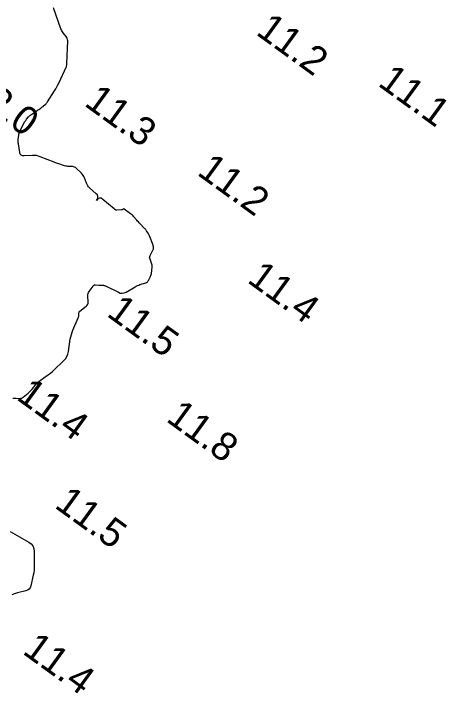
# Model space of a CAD drawing. Extents: x 815352 to 820877, y 582403 to 597439.
# Drawn here: x 819081.8 to 819158.3, y 587288.7 to 587409 of the extents above; entities that cross this region are included whole.
import ezdxf

# ---------------------------------------------------------------- set-up
doc = ezdxf.new("R2010")
doc.units = 0
doc.layers.add('V-CONT-EL12', color=7, linetype='Continuous')
doc.layers.add('V-TOPO-SOUN', color=7, linetype='Continuous')

msp = doc.modelspace()

# ---------------------------------------------------------------- linework, layer by layer
at = {"layer": 'V-CONT-EL12'}
for points in [[(819081.65, 587340.89), (819081.82, 587340.91), (819081.99, 587340.92), (819082.17, 587340.92), (819082.86, 587340.88), (819083.03, 587340.89), (819083.19, 587340.92), (819083.34, 587340.99), (819083.48, 587341.08), (819084.33, 587341.8), (819084.52, 587341.97), (819084.69, 587342.14), (819084.86, 587342.31), (819085.02, 587342.5), (819085.7, 587343.32), (819085.87, 587343.51), (819086.05, 587343.69), (819086.25, 587343.86), (819086.45, 587344.02), (819087.77, 587344.98), (819088.06, 587345.19), (819088.34, 587345.42), (819088.61, 587345.65), (819088.87, 587345.89), (819090.59, 587347.5), (819090.92, 587347.86), (819091.18, 587348.27), (819091.37, 587348.71), (819091.48, 587349.19), (819091.79, 587351.34), (819091.87, 587351.76), (819091.97, 587352.17), (819092.1, 587352.58), (819092.26, 587352.98), (819093.19, 587355.14), (819093.22, 587355.24), (819093.25, 587355.34), (819093.27, 587355.45), (819093.29, 587355.55), (819093.32, 587355.98), (819093.34, 587356.08), (819093.37, 587356.18), (819093.43, 587356.26), (819093.5, 587356.33), (819094.6, 587357.21), (819094.77, 587357.37), (819094.88, 587357.56), (819094.94, 587357.76), (819094.95, 587357.99), (819094.9, 587358.97), (819094.91, 587359.2), (819094.95, 587359.42), (819095.03, 587359.63), (819095.15, 587359.83), (819095.8, 587360.77), (819095.88, 587360.87), (819095.98, 587360.93), (819096.09, 587360.97), (819096.22, 587360.98), (819096.82, 587360.95), (819096.92, 587360.94), (819097.02, 587360.93), (819097.13, 587360.93), (819097.23, 587360.92), (819097.64, 587360.9), (819097.74, 587360.89), (819097.84, 587360.87), (819097.94, 587360.83), (819098.03, 587360.79), (819100.29, 587359.66), (819100.63, 587359.53), (819100.97, 587359.49), (819101.31, 587359.55), (819101.65, 587359.7), (819103.24, 587360.63), (819103.45, 587360.74), (819103.66, 587360.85), (819103.88, 587360.94), (819104.1, 587361.02), (819105.13, 587361.35), (819105.28, 587361.41), (819105.41, 587361.5), (819105.52, 587361.61), (819105.61, 587361.75), (819105.92, 587362.34), (819105.99, 587362.49), (819106.05, 587362.65), (819106.09, 587362.81), (819106.12, 587362.97), (819106.26, 587364.13), (819106.28, 587364.31), (819106.26, 587364.49), (819106.23, 587364.66), (819106.17, 587364.83), (819105.88, 587365.51), (819105.83, 587365.68), (819105.81, 587365.85), (819105.84, 587366.02), (819105.91, 587366.18), (819106.46, 587367.21), (819106.49, 587367.27), (819106.51, 587367.33), (819106.51, 587367.4), (819106.51, 587367.46), (819106.48, 587367.72), (819106.47, 587367.79), (819106.45, 587367.85), (819106.43, 587367.92), (819106.41, 587367.98), (819105.79, 587369.65), (819105.74, 587369.77), (819105.68, 587369.89), (819105.62, 587370), (819105.55, 587370.11), (819105.26, 587370.55), (819105.18, 587370.66), (819105.11, 587370.77), (819105.02, 587370.87), (819104.93, 587370.96), (819104.1, 587371.83), (819103.96, 587371.97), (819103.83, 587372.12), (819103.69, 587372.27), (819103.56, 587372.42), (819103.03, 587373.02), (819102.9, 587373.17), (819102.76, 587373.3), (819102.61, 587373.44), (819102.45, 587373.56), (819101.33, 587374.4), (819101.29, 587374.42), (819101.25, 587374.43), (819101.21, 587374.42), (819101.17, 587374.4), (819101.02, 587374.3), (819100.98, 587374.27), (819100.94, 587374.26), (819100.89, 587374.24), (819100.85, 587374.24), (819100.02, 587374.18), (819099.98, 587374.18), (819099.93, 587374.18), (819099.89, 587374.2), (819099.85, 587374.22), (819099.69, 587374.32), (819099.65, 587374.34), (819099.62, 587374.37), (819099.58, 587374.4), (819099.54, 587374.42), (819097.56, 587376.09), (819097.24, 587376.3), (819096.94, 587376.33), (819096.67, 587376.2), (819096.43, 587375.89), (819096.54, 587376.07), (819096.65, 587376.36), (819096.66, 587376.63), (819096.57, 587376.89), (819096.36, 587377.12), (819095.19, 587378.15), (819095.01, 587378.33), (819094.86, 587378.52), (819094.74, 587378.73), (819094.64, 587378.96), (819094.29, 587379.9), (819094.19, 587380.13), (819094.07, 587380.34), (819093.93, 587380.54), (819093.76, 587380.72), (819092.83, 587381.63), (819092.68, 587381.75), (819092.52, 587381.84), (819092.34, 587381.89), (819092.15, 587381.92), (819091.36, 587381.95), (819091.17, 587381.96), (819090.98, 587381.99), (819090.78, 587382.04), (819090.6, 587382.09), (819089.75, 587382.38), (819089.54, 587382.45), (819089.34, 587382.52), (819089.14, 587382.6), (819088.94, 587382.68), (819086.48, 587383.66), (819086.15, 587383.77), (819085.81, 587383.85), (819085.46, 587383.88), (819085.11, 587383.88), (819083.61, 587383.81), (819083.32, 587383.84), (819083.1, 587383.95), (819082.95, 587384.14), (819082.86, 587384.41), (819082.6, 587385.93), (819082.58, 587386.12), (819082.57, 587386.31), (819082.57, 587386.5), (819082.58, 587386.7), (819082.67, 587387.46), (819082.7, 587387.65), (819082.74, 587387.84), (819082.81, 587388.02), (819082.89, 587388.19), (819083.77, 587389.87), (819083.83, 587389.98), (819083.9, 587390.09), (819083.98, 587390.2), (819084.06, 587390.3), (819084.39, 587390.7), (819084.48, 587390.8), (819084.57, 587390.89), (819084.67, 587390.98), (819084.78, 587391.05), (819085.85, 587391.8), (819085.94, 587391.86), (819086.04, 587391.92), (819086.13, 587391.98), (819086.22, 587392.04), (819086.59, 587392.28), (819086.68, 587392.35), (819086.77, 587392.41), (819086.85, 587392.48), (819086.94, 587392.55), (819087.4, 587392.95), (819087.5, 587393.05), (819087.59, 587393.15), (819087.68, 587393.26), (819087.76, 587393.37), (819088.97, 587395.3), (819089.2, 587395.66), (819089.41, 587396.03), (819089.61, 587396.41), (819089.79, 587396.79), (819091.07, 587399.51), (819091.09, 587399.56), (819091.11, 587399.62), (819091.13, 587399.67), (819091.14, 587399.72), (819091.18, 587399.94), (819091.19, 587400), (819091.2, 587400.06), (819091.2, 587400.11), (819091.2, 587400.17), (819091.32, 587404.16), (819091.31, 587404.37), (819091.26, 587404.57), (819091.18, 587404.75), (819091.07, 587404.92), (819090.54, 587405.59), (819090.42, 587405.77), (819090.31, 587405.95), (819090.22, 587406.13), (819090.14, 587406.33), (819088.82, 587410.04)], [(819081.15, 587317.29), (819084.43, 587315.44), (819084.85, 587315.13), (819085.16, 587314.75), (819085.34, 587314.3), (819085.41, 587313.77), (819085.42, 587311.32), (819085.41, 587310.88), (819085.38, 587310.44), (819085.32, 587310), (819085.23, 587309.56), (819084.8, 587307.67), (819084.69, 587307.35), (819084.5, 587307.09), (819084.24, 587306.9), (819083.92, 587306.78), (819082.47, 587306.43), (819082.11, 587306.34), (819081.76, 587306.22), (819081.42, 587306.08)]]:
    msp.add_lwpolyline(points, dxfattribs=at)

# ---------------------------------------------------------------- texts
at = {"layer": 'V-TOPO-SOUN'}
for s, p in [('11.2 ', (819124.42, 587405.42)), ('11.1 ', (819145.99, 587396.36)), ('12.0 ', (819073.28, 587394.7)), ('11.3 ', (819094.07, 587392.82)), ('11.2 ', (819114.02, 587380.58)), ('11.4 ', (819122.88, 587361.55)), ('11.5 ', (819098.03, 587355.58)), ('11.4 ', (819082.06, 587340.82)), ('11.8 ', (819108.54, 587336.95)), ('11.5 ', (819088.81, 587321.66)), ('11.4 ', (819083.15, 587295.81))]:
    msp.add_text(s, height=5, rotation=324, dxfattribs=at).set_placement(p)

doc.saveas('drawing.dxf')
